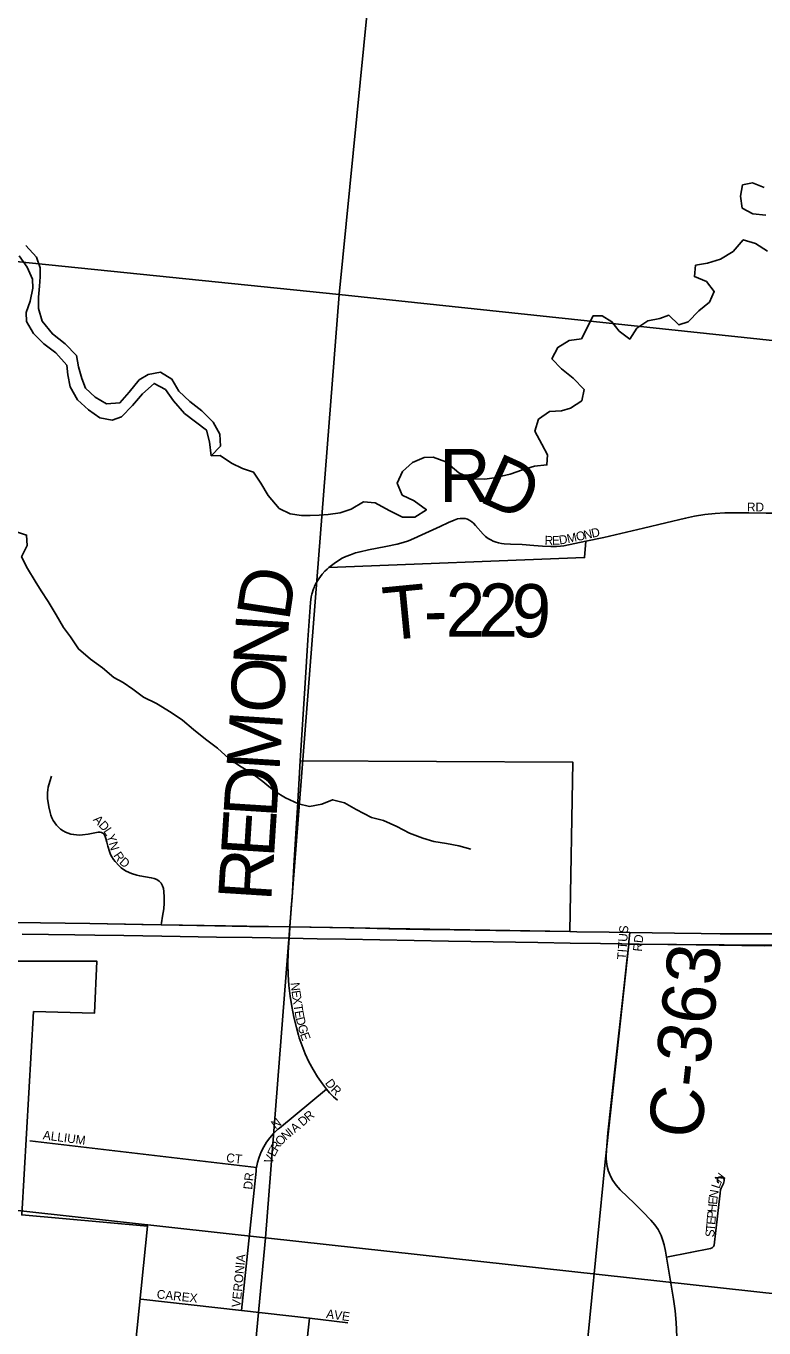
# Model space of a CAD drawing. Extents: x 1410790 to 1770854, y 566777 to 831614.
# Drawn here: x 1624243 to 1628404, y 700569 to 707914 of the extents above; entities that cross this region are included whole.
import ezdxf

# ---------------------------------------------------------------- set-up
doc = ezdxf.new("R2010")
doc.units = 0
for name, color, linetype in [('GM_X_City_Street', 7, 'Continuous'), ('GM_X_City_Street_Text', 7, 'Continuous'), ('GM_X_Corporation', 7, 'Continuous'), ('GM_X_County_Road', 7, 'Continuous'), ('GM_X_County_Road_Text', 7, 'Continuous'), ('GM_X_Major_River', 7, 'Continuous'), ('GM_X_Minor_River', 7, 'Continuous'), ('GM_X_Section', 7, 'Continuous'), ('GM_X_Township_Road', 7, 'Continuous'), ('GM_X_Township_Road_Text', 7, 'Continuous'), ('GM_X_Township_Subdivision', 7, 'Continuous'), ('GM_X_Township_Subdivision_Text', 7, 'Continuous'), ('GM_X_US_Route', 7, 'Continuous')]:
    doc.layers.add(name, color=color, linetype=linetype)

msp = doc.modelspace()

# ---------------------------------------------------------------- linework, layer by layer
at = {"layer": 'GM_X_City_Street'}
for points in [[(1627105.5, 704983.6), (1627155.7, 704979.8), (1627202.5, 704977.3), (1627233.7, 704978.2), (1627256.9, 704979.7), (1627275.7, 704982), (1627336.7, 704993.8), (1627400.4, 705007.7), (1627500.8, 705029.3), (1627723.9, 705080.7), (1627851.2, 705110.8), (1627962.4, 705136.9), (1628011.5, 705148.5), (1628071.1, 705158.9), (1628128.3, 705164.5), (1628182.6, 705167.4), (1628240.3, 705168), (1628319.3, 705167.8), (1628416.7, 705166.4), (1628484.2, 705165.8)], [(1625731, 702831), (1625740.6, 702962.6)], [(1625726.3, 702767.7), (1625728, 702791.8), (1625731, 702831)], [(1627641.4, 702735), (1627642.6, 702747.4), (1627648.3, 702799.3)], [(1625936.6, 701916.4), (1625914.5, 701945.5), (1625886.9, 701985.8), (1625861.5, 702027.6), (1625838.4, 702070.6), (1625817.7, 702114.9), (1625799.5, 702160.2), (1625783.8, 702206.5), (1625779.4, 702220.9), (1625767.3, 702263.5), (1625752.9, 702322.3), (1625741.1, 702381.7), (1625731.9, 702441.6), (1625725.3, 702501.8), (1625721.3, 702562.3), (1625720, 702622.8), (1625721.3, 702683.4), (1625723.2, 702717.2), (1625726.3, 702767.7)], [(1627631.1, 702640.4), (1627641.4, 702735)], [(1625541.9, 701473.7), (1625548.4, 701503.3), (1625557.5, 701533.3), (1625569.2, 701562.4), (1625583.4, 701590.4), (1625599.8, 701617.1), (1625618.4, 701642.3), (1625639.2, 701665.9), (1625661.8, 701687.6), (1625671.8, 701696.1), (1625936.6, 701916.4)], [(1625998.7, 701854.6), (1625976.9, 701873.3), (1625954, 701896.1), (1625936.6, 701916.4)], [(1624263.8, 701625), (1625541.9, 701473.7)], [(1625457.3, 700668.1), (1625540.1, 701452.7), (1625541.4, 701469.9), (1625541.9, 701473.7)], [(1624891.2, 700731), (1625457.3, 700668.1)], [(1625457.3, 700668.1), (1625840.7, 700623.3)], [(1625761, 699888.8), (1625840.7, 700623.3)], [(1625840.7, 700623.3), (1626057, 700598.4)]]:
    msp.add_lwpolyline(points, dxfattribs=at)
at = {"layer": 'GM_X_Corporation'}
for points in [[(1624186.1, 702856.4), (1624602.2, 702849.8), (1625005, 702842.7), (1625731, 702831), (1627308.7, 702804.8), (1627326.1, 703761), (1625789.1, 703767.6), (1625791.1, 703799), (1625816.7, 704206), (1625831.8, 704450.3), (1625847, 704661.6), (1625850.8, 704693.6), (1625854, 704709.1), (1625864, 704739.2), (1625867.2, 704746.6), (1625870.4, 704754), (1625877.4, 704768.4), (1625893.6, 704796.1), (1625912.7, 704821.8), (1625927.8, 704838.4), (1625940.7, 704850.6), (1625950.9, 704859.4), (1627392.4, 704915.5), (1627400.4, 705007.7), (1627500.8, 705029.3), (1627723.9, 705080.7), (1627851.2, 705110.8), (1627962.4, 705136.9), (1628011.5, 705148.5), (1628071.1, 705158.9), (1628128.3, 705164.5), (1628182.6, 705167.4), (1628240.3, 705168), (1628319.3, 705167.8), (1628416.7, 705166.4)], [(1628717.9, 702726.9), (1627641.4, 702735), (1627509, 701506.3), (1627379.7, 700186.2)], [(1624811.7, 699996.2), (1624928, 701143.3), (1624219.2, 701206.7), (1624285.7, 702354), (1624630.1, 702345.6), (1624641.9, 702638.3), (1622116.2, 702638.3), (1622116.2, 702356), (1622076.2, 702356), (1622076.2, 702517), (1621891.2, 702517), (1621419.2, 702517), (1621419.2, 702581), (1621018.2, 702581), (1620283.2, 702581)]]:
    msp.add_lwpolyline(points, dxfattribs=at)
at = {"layer": 'GM_X_County_Road'}
for points in [[(1627514.9, 701525.4), (1627514.2, 701539.2), (1627515.3, 701571.6), (1627524.4, 701669.5), (1627561.9, 702011.9), (1627615.9, 702501.3), (1627631.1, 702640.4)], [(1627525.7, 701457.7), (1627525.1, 701459.6), (1627520.1, 701479.8), (1627515.8, 701505.9), (1627514.9, 701525.4)], [(1627854.9, 700969.2), (1627849.1, 701001.6), (1627841, 701038.3), (1627833.4, 701062.6), (1627829.6, 701073.6), (1627823.9, 701089.7), (1627815, 701109.1), (1627806.7, 701123.6), (1627787.8, 701151.1), (1627766.7, 701176.6), (1627721.6, 701224.7), (1627674.8, 701271), (1627593.9, 701348.8), (1627571.5, 701374), (1627552.5, 701400.7), (1627540.6, 701420.7), (1627530.4, 701444.5), (1627525.7, 701457.7)], [(1627912.1, 700250.6), (1627913.3, 700387.6), (1627913.4, 700453), (1627912.5, 700518.6), (1627909.1, 700600.6), (1627903.6, 700666.1), (1627894.4, 700732.1), (1627875.3, 700843.6), (1627854.9, 700969.2)]]:
    msp.add_lwpolyline(points, dxfattribs=at)
at = {"layer": 'GM_X_Major_River'}
msp.add_line((1625277.2, 705567.5), (1625287.8, 705489.1), dxfattribs=at)
for points in [[(1628414.1, 706846.7), (1628342.1, 706853.9), (1628280.7, 706887.1), (1628271.9, 706953.5), (1628283.1, 707017.5), (1628339.3, 707028.5), (1628404.9, 707003.3)], [(1624242.7, 706675.1), (1624301.6, 706609.8), (1624322.5, 706549.3), (1624323.6, 706499.1), (1624318.6, 706447), (1624313.5, 706384.9), (1624314.3, 706320.7), (1624335, 706248.1), (1624391.8, 706176.9), (1624464.8, 706121.4), (1624527.7, 706056.1), (1624538.5, 705991.7), (1624557.3, 705925.2), (1624578.3, 705870.7), (1624633.4, 705819.5), (1624696.8, 705782.3), (1624772.9, 705789), (1624824, 705848.3), (1624881.3, 705917.5), (1624931.9, 705948.7), (1625002.2, 705961.5), (1625065.5, 705922.3), (1625104.3, 705853.4), (1625167.3, 705796.2), (1625234.4, 705742.8), (1625299.3, 705679.5), (1625336, 705610.6), (1625338.8, 705544.4), (1625287.8, 705489.1)], [(1625287.8, 705489.1), (1625337.9, 705490.2), (1625401.1, 705447), (1625464.6, 705417.8), (1625526.3, 705396.7), (1625567.2, 705335.8), (1625607.9, 705264.9), (1625670.6, 705191.5), (1625732.1, 705162.4), (1625796, 705153.2), (1625846, 705152.4), (1625896.1, 705153.5), (1625946.2, 705158.6), (1626014.4, 705167.5), (1626076.8, 705188.4), (1626145.6, 705229.4), (1626211.5, 705224.2), (1626290.8, 705180.7), (1626366.1, 705143.3), (1626436.2, 705144), (1626501, 705185), (1626431.8, 705234.4), (1626364.4, 705267.7), (1626335.6, 705334.4), (1626366.8, 705400), (1626421.7, 705451.2), (1626488.3, 705480.1), (1626538.3, 705481.3), (1626609.9, 705455.9), (1626682.8, 705392.5), (1626756.3, 705359.1), (1626830.3, 705357.8), (1626882.4, 705364.9), (1626972.8, 705385.4), (1627043.3, 705410.2), (1627109.8, 705431.2), (1627179.9, 705437.9), (1627182.9, 705494.1), (1627152, 705554.8), (1627111.3, 705627.7), (1627132.5, 705695.5), (1627195.4, 705738.6), (1627261.5, 705743.4), (1627313.8, 705758.6), (1627376.6, 705799.6), (1627389.7, 705863.6), (1627328.8, 705926.8), (1627261.8, 705980.2), (1627208.8, 706037.2), (1627241.9, 706100.9), (1627304.7, 706139.9), (1627374.9, 706148.7), (1627441.3, 706279.9), (1627491.3, 706279.1), (1627546.7, 706246), (1627587.8, 706193.1), (1627647, 706147.9), (1627688.1, 706209.4), (1627748.9, 706250.5), (1627817.2, 706263.3), (1627867.5, 706282.5), (1627924.6, 706227.3), (1627976.9, 706244.4), (1628036.1, 706307.6), (1628097, 706356.7), (1628124.1, 706416.4), (1628079.1, 706473.4), (1628011.6, 706500.6), (1628018.7, 706564.7), (1628085, 706575.6), (1628159.4, 706598.3), (1628230.2, 706641.2), (1628287.5, 706708.4), (1628357.1, 706687.2), (1628424.4, 706643.8)], [(1624203.7, 706617.6), (1624250.5, 706554.5), (1624279.3, 706485.8), (1624282.4, 706435.6), (1624267.1, 706361.6), (1624243.9, 706297.8), (1624245, 706247.7), (1624285.7, 706178.7), (1624342.7, 706121.6), (1624411.8, 706070.2), (1624472.6, 706000.9), (1624479.6, 705946.6), (1624492.4, 705878.2), (1624533.1, 705805.2), (1624596.1, 705748), (1624659.3, 705702.7), (1624729.1, 705689.5), (1624781.5, 705708.6), (1624842.7, 705773.8), (1624899.9, 705838.9), (1624965, 705898), (1625030.4, 705862.8), (1625075.3, 705799.8), (1625136.1, 705728.5), (1625199.2, 705681.2), (1625260.4, 705634), (1625277.2, 705567.5)]]:
    msp.add_lwpolyline(points, dxfattribs=at)
at = {"layer": 'GM_X_Minor_River'}
msp.add_lwpolyline([(1624179.1, 705064.2), (1624246.8, 705041.6), (1624250.3, 704983.5), (1624217.7, 704919.6), (1624251.1, 704853.2), (1624294.4, 704782.7), (1624327.9, 704728.3), (1624367.4, 704667.9), (1624412.6, 704591.3), (1624454, 704520.9), (1624493.5, 704468.4), (1624538.8, 704399.9), (1624606.2, 704341.3), (1624673.7, 704292.6), (1624739.2, 704238), (1624790.9, 704209.5), (1624844.5, 704173), (1624906.1, 704128.4), (1624979.7, 704091.8), (1625061.2, 704041), (1625124.7, 703998.4), (1625188.2, 703945.8), (1625255.7, 703891.1), (1625323.2, 703840.5), (1625386.6, 703781.8), (1625446.2, 703739.3), (1625511.7, 703700.7), (1625579.3, 703652), (1625644.7, 703597.4), (1625706.3, 703558.8), (1625780, 703526.2), (1625841.8, 703511.7), (1625911.8, 703523.1), (1625972, 703548.7), (1626039.8, 703532.1), (1626105.4, 703493.5), (1626190.9, 703448.7), (1626258.7, 703432.1), (1626334.4, 703397.4), (1626406, 703360.8), (1626479.7, 703332.1), (1626543.4, 703313.6), (1626613.3, 703303), (1626683.1, 703288.4), (1626750.9, 703269.8)], dxfattribs=at)
at = {"layer": 'GM_X_Section'}
for points in [[(1621287.6, 712307.5), (1626541.7, 711792.7), (1626009.2, 706398.7), (1620745.4, 706937.6)], [(1626541.7, 711792.7), (1632179.6, 711257), (1631638.2, 705801), (1626009.2, 706398.7)], [(1620745.4, 706937.6), (1626009.2, 706398.7), (1625593.5, 701077.1), (1620208.5, 701671.7)], [(1626009.2, 706398.7), (1631638.2, 705801), (1631082.5, 700473.2), (1625593.5, 701077.1)], [(1620208.5, 701671.7), (1625593.5, 701077.1), (1625091.4, 695724.7), (1619668.6, 696337.8)], [(1625593.5, 701077.1), (1631082.5, 700473.2), (1630488.5, 695128), (1625091.4, 695724.7)]]:
    msp.add_lwpolyline(points, close=True, dxfattribs=at)
at = {"layer": 'GM_X_Township_Road'}
for points in [[(1625951, 704859.5), (1625965.5, 704871.1), (1625980.2, 704881.9), (1626005.7, 704899.3), (1626025.6, 704911.1), (1626046.4, 704921.5), (1626071.9, 704931.4), (1626101.2, 704941.4), (1626126.3, 704948), (1626174.5, 704958.9), (1626271.2, 704977.8), (1626335.3, 704991), (1626369.8, 705000.5), (1626400.1, 705010.4), (1626429.9, 705022.2), (1626474.9, 705042.6), (1626579, 705090.7), (1626626.1, 705113), (1626657.8, 705126.7), (1626676.7, 705132.9), (1626691.3, 705135.7), (1626705.5, 705136.2), (1626719.2, 705134.7), (1626731.5, 705131.9), (1626745.7, 705124.8), (1626757.5, 705116.3), (1626766.5, 705109.2), (1626777.9, 705096.9), (1626820.4, 705046.8), (1626834.6, 705034), (1626848.8, 705023.6), (1626863.9, 705014.7), (1626877.2, 705008), (1626893.7, 705001.4), (1626906.5, 704998.1), (1626923.5, 704994.8), (1626939.1, 704992.9), (1626975.7, 704991.4), (1627041.1, 704988.5), (1627105.5, 704983.6)], [(1625789.2, 703768.9), (1625791.1, 703799), (1625816.7, 704206), (1625831.8, 704450.3), (1625847, 704661.6), (1625850.8, 704693.6), (1625854, 704709.1), (1625864, 704739.2), (1625867.2, 704746.6), (1625870.4, 704754), (1625877.4, 704768.4), (1625893.6, 704796.1), (1625912.7, 704821.8), (1625927.9, 704838.4), (1625940.7, 704850.7), (1625950.9, 704859.4), (1625951, 704859.5)], [(1625740.6, 702962.6), (1625743, 702995.5), (1625754, 703175.7), (1625765.8, 703388.3), (1625773.1, 703502.9), (1625789.1, 703767.6), (1625789.2, 703768.9)]]:
    msp.add_lwpolyline(points, dxfattribs=at)
at = {"layer": 'GM_X_Township_Subdivision'}
for points in [[(1624675.4, 703360.5), (1624667.9, 703364.5), (1624659.5, 703366.2), (1624649.9, 703366), (1624640.7, 703364.6), (1624593, 703354.9), (1624561, 703350.7), (1624544.8, 703349.9), (1624528.6, 703350.1), (1624512.5, 703351.9), (1624496.7, 703355.4), (1624481.3, 703360.2), (1624466.3, 703366.5), (1624452, 703373.9), (1624438.5, 703382.8), (1624426.2, 703393.4), (1624415.2, 703405.2), (1624405.3, 703418), (1624396.8, 703431.8), (1624389.5, 703446.2), (1624383.5, 703461.2), (1624378.8, 703476.7), (1624371.9, 703508.3), (1624365, 703556.4), (1624363.9, 703572.5), (1624364, 703588.7), (1624365.5, 703604.8), (1624368.3, 703620.7), (1624377, 703651.9), (1624387.3, 703682.6)], [(1625005, 702842.7), (1625007.1, 702854.8), (1625013.4, 702893), (1625019.4, 702933.3), (1625021.5, 702966), (1625021.9, 702998.7), (1625020.1, 703031.4), (1625017.7, 703047.7), (1625013.2, 703063.4), (1625005.3, 703077.6), (1625000.2, 703083.8), (1624993.2, 703090.1), (1624980.2, 703098.1), (1624965.2, 703104.5), (1624949.4, 703108.9), (1624917, 703114.1), (1624884.7, 703119.3), (1624868.7, 703123), (1624837.6, 703133.3), (1624807.8, 703146.8), (1624793.7, 703155.2), (1624780.5, 703164.8), (1624768.2, 703175.6), (1624746, 703199.6), (1624736.1, 703212.6), (1624727.2, 703226.4), (1624719.7, 703240.9), (1624713.5, 703256.1), (1624704.2, 703287.5), (1624698.4, 703310.4), (1624692.8, 703330.5), (1624687.4, 703347.7), (1624684.2, 703352.9), (1624681.2, 703356.1), (1624675.4, 703360.5)], [(1627854.9, 700969.2), (1627988.7, 700994.5), (1628102, 701017.4), (1628112, 701021.7), (1628119.2, 701028.8), (1628123, 701036.9), (1628125.8, 701053.1), (1628131.5, 701102.6), (1628140.7, 701183.3), (1628149.4, 701264.9), (1628156.1, 701329.8), (1628159.6, 701348.8), (1628162.9, 701358.4), (1628170.7, 701373.1), (1628175.6, 701383.8), (1628178.5, 701391.8), (1628179.5, 701399.4), (1628179.2, 701406.3), (1628177.6, 701411.5), (1628174.5, 701415.3), (1628169, 701418.8), (1628161.9, 701420.7), (1628156.2, 701420.5), (1628151.3, 701419.3), (1628147.2, 701417), (1628143.9, 701414.1), (1628141.5, 701409.6), (1628141.1, 701404.6), (1628141.1, 701399.9), (1628142.5, 701394.5), (1628145.6, 701389), (1628149.1, 701385)]]:
    msp.add_lwpolyline(points, dxfattribs=at)
at = {"layer": 'GM_X_US_Route'}
for points in [[(1624186.1, 702856.3), (1624602.2, 702849.8), (1624896.7, 702844.4), (1625005, 702842.7), (1625307.4, 702838.1), (1625502.6, 702834), (1625731, 702831), (1626091.4, 702826.2), (1626288.7, 702820.7), (1626484.8, 702817.1), (1626656.8, 702814.5), (1626893, 702810.4), (1627308.7, 702804.8), (1627349.5, 702803.7), (1627531.3, 702801.2), (1627648.3, 702799.3), (1627898.9, 702795.5), (1628049.4, 702793.4), (1628157.2, 702791.9), (1628320, 702791.9), (1628467.8, 702793)], [(1624222, 702790.9), (1624517.8, 702786.3), (1624631.3, 702784.8), (1624794.5, 702782.5), (1625008.7, 702778.7), (1625317.4, 702774.1), (1625517.9, 702771.1), (1625726.3, 702767.7), (1625884.5, 702765), (1626044.6, 702762.7), (1626626.2, 702751.3), (1627129.9, 702743.4), (1627310.9, 702740.6), (1627483.2, 702737.5), (1627602.7, 702735.4), (1627641.4, 702735), (1627673.1, 702734.7)], [(1627673.1, 702734.7), (1627701, 702734.5), (1628021.2, 702730.7), (1628408.4, 702725.3), (1628717.9, 702726.9), (1628966.4, 702730.7), (1629112.6, 702734.7), (1629114.3, 702734.8)]]:
    msp.add_lwpolyline(points, dxfattribs=at)

# ---------------------------------------------------------------- texts
at = {"layer": 'GM_X_City_Street_Text'}
for s, rotation, p in [('RD', 0.00001, (1628308.1, 705175.3)), ('M', 12.28907, (1627298.2, 704996.2)), ('O', 12.42854, (1627349.9, 705007.4)), ('N', 12.4245, (1627392.9, 705016.9)), ('D', 12.40315, (1627435.9, 705026.4)), ('R', 357.83846, (1627166.4, 704988.3)), ('E', 1.52591, (1627209.5, 704986.8)), ('D', 9.42948, (1627252.1, 704988.5)), ('TITUS', 85.81702, (1627625.5, 702645.7)), ('RD', 83.99221, (1627714.6, 702690.5)), ('N', 276.24124, (1625734.8, 702515.7)), ('E', 278.2765, (1625739.8, 702470)), ('X', 278.38732, (1625744.9, 702435.1)), ('T', 278.4014, (1625751.3, 702391.6)), ('E', 280.09667, (1625756.7, 702355.1)), ('D', 283.95489, (1625763.6, 702316.9)), ('G', 284.82393, (1625774.4, 702273.4)), ('E', 290.09583, (1625787.2, 702226.1)), ('D', 306.78904, (1625926.6, 701950.5)), ('R', 314.632, (1625957.7, 701909.7)), ('N', 37.88522, (1625649.4, 701688.8)), ('D', 39.97068, (1625803.2, 701704)), ('R', 39.94547, (1625836.9, 701732.2)), ('ALLIUM', 352.6141, (1624336.1, 701633.3)), ('N', 38.938, (1625707.4, 701624.9)), ('I', 39.73088, (1625742.2, 701653)), ('A', 39.90263, (1625759.3, 701667.2)), ('R', 58.12203, (1625660.3, 701561.6)), ('O', 48.58067, (1625679.9, 701593.4)), ('CT', 353.65648, (1625369.9, 701505.7)), ('V', 68.89265, (1625629.8, 701491.3)), ('E', 63.24554, (1625645.1, 701531.2)), ('DR', 83.99458, (1625517.9, 701347.7)), ('VERONIA', 84.47549, (1625451.9, 700683.3)), ('CAREX', 353.92637, (1624978.3, 700735.7)), ('AVE', 351.87045, (1625933.4, 700625.7))]:
    msp.add_text(s, height=50, rotation=rotation, dxfattribs=at).set_placement(p)
at = {"layer": 'GM_X_County_Road_Text'}
msp.add_text('C-363', height=300, rotation=83.75017, dxfattribs=at).set_placement((1628047.5, 701629.4))
at = {"layer": 'GM_X_Township_Road_Text'}
for s, rotation, p in [('R', 0.25759, (1626573.5, 705227.9)), ('D', 335.72126, (1626786.9, 705236.1)), ('D', 81.32639, (1625725.9, 704550.6)), ('T', 5.53703, (1626270.4, 704446.9)), ('2', 0.01041, (1626609.3, 704469.2)), ('2', 359.70858, (1626793.7, 704469.2)), ('9', 358.41782, (1626976.7, 704468.3)), ('N', 86.28187, (1625709.5, 704294)), ('-', 0.46054, (1626486.7, 704468.2)), ('O', 86.34254, (1625692.7, 704030.6)), ('M', 86.34094, (1625671.9, 703705.7)), ('D', 86.3439, (1625655.1, 703442.2)), ('E', 86.34458, (1625640.8, 703218.3)), ('R', 86.34039, (1625625, 702972.3))]:
    msp.add_text(s, height=300, rotation=rotation, dxfattribs=at).set_placement(p)
at = {"layer": 'GM_X_Township_Subdivision_Text'}
for s, rotation, p in [('A', 313.0059, (1624618.7, 703434.3)), ('D', 313.04065, (1624648.8, 703402.1)), ('L', 303.78101, (1624677.5, 703371.6)), ('Y', 288.41422, (1624695.5, 703345.6)), ('N', 286.60294, (1624709.3, 703304.2)), ('R', 304.70096, (1624734, 703234.2)), ('D', 318.92493, (1624765.5, 703191.6)), ('L', 72.08775, (1628152.5, 701351.5)), ('N', 52.19019, (1628161.1, 701381)), ('E', 84.91192, (1628139.1, 701263.3)), ('N', 80.60236, (1628142.1, 701297.3)), ('H', 84.92476, (1628135.2, 701219.4)), ('E', 84.91192, (1628128.9, 701149.3)), ('P', 84.91692, (1628132, 701184.4)), ('S', 84.91192, (1628122.7, 701079.2)), ('T', 84.93437, (1628125.8, 701114.2))]:
    msp.add_text(s, height=50, rotation=rotation, dxfattribs=at).set_placement(p)

doc.saveas('drawing.dxf')
